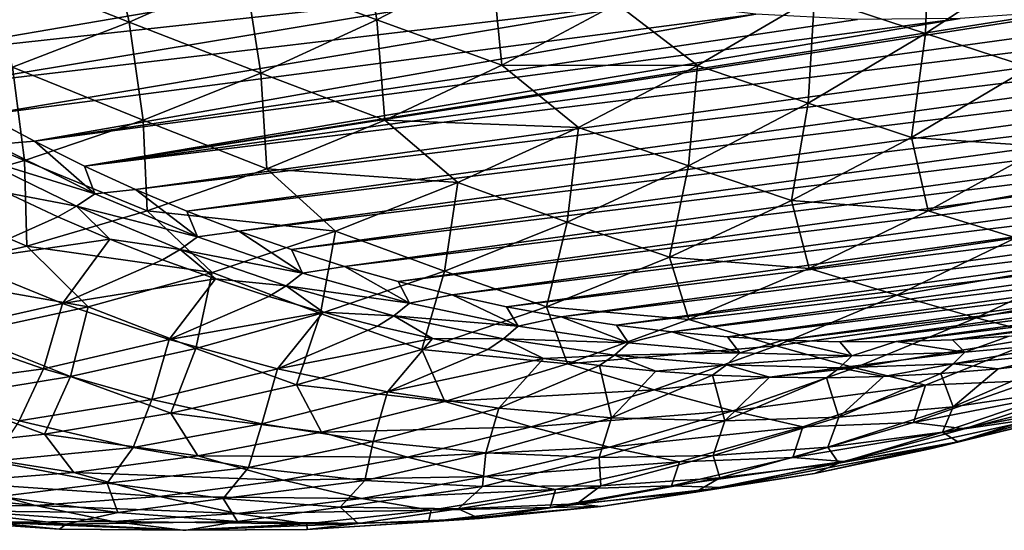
# Model space of a CAD drawing. Header units: metres. Extents: x -46 to 104, y -30 to 30.
# Tile 618 of 656: x 88.48 to 93.65, y -14.94 to -12.26. Entities that reach past the tile are written whole.
import ezdxf

# ---------------------------------------------------------------- set-up
doc = ezdxf.new("R2010")
doc.units = ezdxf.units.M
doc.layers.add('solid_26_000_502_XXX', color=7, linetype='CONTINUOUS')

msp = doc.modelspace()

# ---------------------------------------------------------------- linework, layer by layer
at = {"layer": 'solid_26_000_502_XXX'}
for points in [[(99.723099, -11.530102, 289.561859), (88.8218, -13.029628, 297.046387), (99.456894, -11.725806, 289.713562)], [(94.504982, -12.143112, 293.164917), (88.8218, -13.029628, 297.046387), (99.723099, -11.530102, 289.561859)], [(89.056831, -12.273489, 279.30188), (88.328926, -11.983985, 278.820221), (88.932892, -11.727416, 278.439423)], [(99.456894, -11.725806, 289.713562), (88.8218, -13.029628, 297.046387), (89.088829, -13.152022, 296.83197)], [(89.664268, -12.00371, 278.921173), (89.056831, -12.273489, 279.30188), (88.932892, -11.727416, 278.439423)], [(99.456894, -11.725806, 289.713562), (89.088829, -13.152022, 296.83197), (99.187355, -11.913987, 289.86911)], [(90.358047, -12.260745, 279.446625), (89.664268, -12.00371, 278.921173), (90.263512, -11.700519, 278.552856)], [(90.960258, -11.946681, 279.078278), (90.358047, -12.260745, 279.446625), (90.263512, -11.700519, 278.552856)], [(90.271568, -11.783073, 296.255432), (87.296127, -12.12189, 298.312042), (87.540443, -12.293326, 298.104279)], [(90.778343, -11.944412, 295.862396), (90.271568, -11.783073, 296.255432), (87.540443, -12.293326, 298.104279)], [(93.240669, -12.333265, 280.642395), (92.656929, -12.140082, 280.000458), (93.259819, -11.746303, 279.647217)], [(93.845917, -11.934658, 280.288391), (93.240669, -12.333265, 280.642395), (93.259819, -11.746303, 279.647217)], [(90.778343, -11.944412, 295.862396), (87.540443, -12.293326, 298.104279), (87.788864, -12.45678, 297.895142)], [(91.294304, -12.072973, 295.469177), (90.778343, -11.944412, 295.862396), (87.788864, -12.45678, 297.895142)], [(99.187355, -11.913987, 289.86911), (89.088829, -13.152022, 296.83197), (89.358986, -13.265913, 296.617004)], [(99.187355, -11.913987, 289.86911), (89.358986, -13.265913, 296.617004), (98.91465, -12.094517, 290.028442)], [(91.014252, -12.498551, 280.012787), (90.358047, -12.260745, 279.446625), (90.960258, -11.946681, 279.078278)], [(91.619347, -12.17577, 279.644104), (91.014252, -12.498551, 280.012787), (90.960258, -11.946681, 279.078278)], [(93.78614, -12.510456, 281.319061), (93.240669, -12.333265, 280.642395), (93.845917, -11.934658, 280.288391)], [(89.056831, -12.273489, 279.30188), (88.442589, -12.50924, 279.694061), (88.328926, -11.983985, 278.820221)], [(89.747269, -12.541422, 279.827576), (89.056831, -12.273489, 279.30188), (89.664268, -12.00371, 278.921173)], [(90.358047, -12.260745, 279.446625), (89.747269, -12.541422, 279.827576), (89.664268, -12.00371, 278.921173)], [(91.294304, -12.072973, 295.469177), (87.788864, -12.45678, 297.895142), (88.041389, -12.612253, 297.684631)], [(91.818069, -12.168416, 295.076904), (91.294304, -12.072973, 295.469177), (88.041389, -12.612253, 297.684631)], [(98.91465, -12.094517, 290.028442), (89.358986, -13.265913, 296.617004), (89.632271, -13.371301, 296.401459)], [(98.91465, -12.094517, 290.028442), (89.632271, -13.371301, 296.401459), (98.638924, -12.267307, 290.191406)], [(94.504982, -12.143112, 293.164917), (93.963249, -12.215281, 293.537323), (88.8218, -13.029628, 297.046387)], [(92.656929, -12.140082, 280.000458), (92.042114, -12.500151, 280.368805), (91.619347, -12.17577, 279.644104)], [(92.623314, -12.698052, 281.011627), (92.042114, -12.500151, 280.368805), (92.656929, -12.140082, 280.000458)], [(93.240669, -12.333265, 280.642395), (92.623314, -12.698052, 281.011627), (92.656929, -12.140082, 280.000458)], [(91.818069, -12.168416, 295.076904), (88.041389, -12.612253, 297.684631), (88.297821, -12.759605, 297.4729)], [(92.348251, -12.230488, 294.686523), (91.818069, -12.168416, 295.076904), (88.297821, -12.759605, 297.4729)], [(92.042114, -12.500151, 280.368805), (91.014252, -12.498551, 280.012787), (91.619347, -12.17577, 279.644104)], [(92.348251, -12.230488, 294.686523), (88.297821, -12.759605, 297.4729), (88.558136, -12.898827, 297.26001)], [(92.883453, -12.259026, 294.299133), (92.348251, -12.230488, 294.686523), (88.558136, -12.898827, 297.26001)], [(93.422264, -12.253952, 293.91571), (88.558136, -12.898827, 297.26001), (88.8218, -13.029628, 297.046387)], [(93.422264, -12.253952, 293.91571), (92.883453, -12.259026, 294.299133), (88.558136, -12.898827, 297.26001)], [(93.963249, -12.215281, 293.537323), (93.422264, -12.253952, 293.91571), (88.8218, -13.029628, 297.046387)], [(90.400291, -12.78792, 280.394318), (89.747269, -12.541422, 279.827576), (90.358047, -12.260745, 279.446625)], [(91.014252, -12.498551, 280.012787), (90.400291, -12.78792, 280.394318), (90.358047, -12.260745, 279.446625)], [(89.129303, -12.78808, 280.220337), (88.442589, -12.50924, 279.694061), (89.056831, -12.273489, 279.30188)], [(89.747269, -12.541422, 279.827576), (89.129303, -12.78808, 280.220337), (89.056831, -12.273489, 279.30188)], [(98.638924, -12.267307, 290.191406), (89.632271, -13.371301, 296.401459), (89.90847, -13.468084, 296.185516)], [(98.638924, -12.267307, 290.191406), (89.90847, -13.468084, 296.185516), (98.360657, -12.432044, 290.357788)], [(93.166412, -12.877961, 281.689423), (92.623314, -12.698052, 281.011627), (93.240669, -12.333265, 280.642395)], [(93.78614, -12.510456, 281.319061), (93.166412, -12.877961, 281.689423), (93.240669, -12.333265, 280.642395)], [(98.360657, -12.432044, 290.357788), (89.90847, -13.468084, 296.185516), (90.187569, -13.556264, 295.969208)], [(98.360657, -12.432044, 290.357788), (90.187569, -13.556264, 295.969208), (98.079842, -12.588751, 290.527527)], [(88.505539, -13.000163, 280.623962), (87.822937, -12.710426, 280.096863), (88.442589, -12.50924, 279.694061)], [(89.129303, -12.78808, 280.220337), (88.505539, -13.000163, 280.623962), (88.442589, -12.50924, 279.694061)], [(91.416809, -12.825663, 280.751343), (90.400291, -12.78792, 280.394318), (91.014252, -12.498551, 280.012787)], [(92.042114, -12.500151, 280.368805), (91.416809, -12.825663, 280.751343), (91.014252, -12.498551, 280.012787)], [(91.9953, -13.028167, 281.395203), (91.416809, -12.825663, 280.751343), (92.042114, -12.500151, 280.368805)], [(92.623314, -12.698052, 281.011627), (91.9953, -13.028167, 281.395203), (92.042114, -12.500151, 280.368805)], [(93.869499, -12.926291, 282.280945), (93.166412, -12.877961, 281.689423), (93.78614, -12.510456, 281.319061)], [(89.778839, -13.043227, 280.787811), (89.129303, -12.78808, 280.220337), (89.747269, -12.541422, 279.827576)], [(90.400291, -12.78792, 280.394318), (89.778839, -13.043227, 280.787811), (89.747269, -12.541422, 279.827576)], [(98.079842, -12.588751, 290.527527), (90.187569, -13.556264, 295.969208), (90.468987, -13.635657, 295.75293)], [(98.079842, -12.588751, 290.527527), (90.468987, -13.635657, 295.75293), (97.796684, -12.73731, 290.700531)], [(88.505539, -13.000163, 280.623962), (87.877388, -13.17719, 281.037567), (87.822937, -12.710426, 280.096863)], [(92.535919, -13.210632, 282.07431), (91.9953, -13.028167, 281.395203), (92.623314, -12.698052, 281.011627)], [(93.166412, -12.877961, 281.689423), (92.535919, -13.210632, 282.07431), (92.623314, -12.698052, 281.011627)], [(88.558136, -12.898827, 297.26001), (88.297821, -12.759605, 297.4729), (88.348213, -12.915764, 297.236267)], [(97.796684, -12.73731, 290.700531), (90.468987, -13.635657, 295.75293), (90.752747, -13.706264, 295.536713)], [(97.796684, -12.73731, 290.700531), (90.752747, -13.706264, 295.536713), (97.51123, -12.877705, 290.876801)], [(89.151291, -13.263899, 281.192444), (88.505539, -13.000163, 280.623962), (89.129303, -12.78808, 280.220337)], [(89.778839, -13.043227, 280.787811), (89.151291, -13.263899, 281.192444), (89.129303, -12.78808, 280.220337)], [(90.782486, -13.115858, 281.147247), (89.778839, -13.043227, 280.787811), (90.400291, -12.78792, 280.394318)], [(91.416809, -12.825663, 280.751343), (90.782486, -13.115858, 281.147247), (90.400291, -12.78792, 280.394318)], [(91.358101, -13.322835, 281.792267), (90.782486, -13.115858, 281.147247), (91.416809, -12.825663, 280.751343)], [(91.9953, -13.028167, 281.395203), (91.358101, -13.322835, 281.792267), (91.416809, -12.825663, 280.751343)], [(97.51123, -12.877705, 290.876801), (90.752747, -13.706264, 295.536713), (91.038582, -13.768039, 295.320709)], [(97.51123, -12.877705, 290.876801), (91.038582, -13.768039, 295.320709), (97.223656, -13.009825, 291.056152)], [(93.254448, -13.263275, 282.653961), (92.535919, -13.210632, 282.07431), (93.166412, -12.877961, 281.689423)], [(93.869499, -12.926291, 282.280945), (93.254448, -13.263275, 282.653961), (93.166412, -12.877961, 281.689423)], [(88.875504, -13.174649, 296.80954), (88.348213, -12.915764, 297.236267), (88.247917, -12.980679, 297.117035)], [(88.558136, -12.898827, 297.26001), (88.348213, -12.915764, 297.236267), (88.875504, -13.174649, 296.80954)], [(88.8218, -13.029628, 297.046387), (88.558136, -12.898827, 297.26001), (88.875504, -13.174649, 296.80954)], [(94.332962, -13.070454, 283.024689), (93.254448, -13.263275, 282.653961), (93.869499, -12.926291, 282.280945)], [(88.779526, -13.240411, 296.687073), (88.247917, -12.980679, 297.117035), (88.412659, -13.169249, 296.777954)], [(88.875504, -13.174649, 296.80954), (88.247917, -12.980679, 297.117035), (88.779526, -13.240411, 296.687073)], [(88.519051, -13.449441, 281.6073), (87.877388, -13.17719, 281.037567), (88.505539, -13.000163, 280.623962)], [(89.151291, -13.263899, 281.192444), (88.519051, -13.449441, 281.6073), (88.505539, -13.000163, 280.623962)], [(89.088829, -13.152022, 296.83197), (88.8218, -13.029628, 297.046387), (88.875504, -13.174649, 296.80954)], [(97.223656, -13.009825, 291.056152), (91.038582, -13.768039, 295.320709), (91.326508, -13.82098, 295.10498)], [(97.223656, -13.009825, 291.056152), (91.326508, -13.82098, 295.10498), (96.93409, -13.133626, 291.238586)], [(91.896149, -13.507689, 282.472748), (91.358101, -13.322835, 281.792267), (91.9953, -13.028167, 281.395203)], [(92.535919, -13.210632, 282.07431), (91.896149, -13.507689, 282.472748), (91.9953, -13.028167, 281.395203)], [(90.140617, -13.370056, 281.555542), (89.151291, -13.263899, 281.192444), (89.778839, -13.043227, 280.787811)], [(90.782486, -13.115858, 281.147247), (90.140617, -13.370056, 281.555542), (89.778839, -13.043227, 280.787811)], [(94.332962, -13.070454, 283.024689), (93.715828, -13.405985, 283.399475), (93.254448, -13.263275, 282.653961)], [(90.713203, -13.581367, 282.201904), (90.140617, -13.370056, 281.555542), (90.782486, -13.115858, 281.147247)], [(91.358101, -13.322835, 281.792267), (90.713203, -13.581367, 282.201904), (90.782486, -13.115858, 281.147247)], [(96.93409, -13.133626, 291.238586), (91.326508, -13.82098, 295.10498), (91.61628, -13.86503, 294.889648)], [(96.93409, -13.133626, 291.238586), (91.61628, -13.86503, 294.889648), (96.643059, -13.248868, 291.423706)], [(88.519051, -13.449441, 281.6073), (87.883537, -13.599437, 282.031403), (87.877388, -13.17719, 281.037567)], [(88.682091, -13.295273, 296.561127), (88.412659, -13.169249, 296.777954), (88.158676, -13.52804, 295.901764)], [(88.779526, -13.240411, 296.687073), (88.412659, -13.169249, 296.777954), (88.682091, -13.295273, 296.561127)], [(89.415779, -13.400103, 296.380096), (88.875504, -13.174649, 296.80954), (88.779526, -13.240411, 296.687073)], [(89.088829, -13.152022, 296.83197), (88.875504, -13.174649, 296.80954), (89.415779, -13.400103, 296.380096)], [(89.358986, -13.265913, 296.617004), (89.088829, -13.152022, 296.83197), (89.415779, -13.400103, 296.380096)], [(88.779526, -13.240411, 296.687073), (88.682091, -13.295273, 296.561127), (88.954803, -13.412791, 296.343628)], [(89.324173, -13.466398, 296.254395), (88.779526, -13.240411, 296.687073), (88.954803, -13.412791, 296.343628)], [(89.415779, -13.400103, 296.380096), (88.779526, -13.240411, 296.687073), (89.324173, -13.466398, 296.254395)], [(92.63002, -13.566293, 283.040283), (91.896149, -13.507689, 282.472748), (92.535919, -13.210632, 282.07431)], [(93.254448, -13.263275, 282.653961), (92.63002, -13.566293, 283.040283), (92.535919, -13.210632, 282.07431)], [(88.954803, -13.412791, 296.343628), (88.682091, -13.295273, 296.561127), (88.158676, -13.52804, 295.901764)], [(89.492714, -13.587661, 281.975311), (88.519051, -13.449441, 281.6073), (89.151291, -13.263899, 281.192444)], [(90.140617, -13.370056, 281.555542), (89.492714, -13.587661, 281.975311), (89.151291, -13.263899, 281.192444)], [(89.632271, -13.371301, 296.401459), (89.358986, -13.265913, 296.617004), (89.415779, -13.400103, 296.380096)], [(96.643059, -13.248868, 291.423706), (91.61628, -13.86503, 294.889648), (91.907898, -13.900191, 294.674744)], [(96.643059, -13.248868, 291.423706), (91.907898, -13.900191, 294.674744), (96.350548, -13.355573, 291.611542)], [(93.715828, -13.405985, 283.399475), (92.63002, -13.566293, 283.040283), (93.254448, -13.263275, 282.653961)], [(91.248589, -13.768436, 282.88382), (90.713203, -13.581367, 282.201904), (91.358101, -13.322835, 281.792267)], [(91.896149, -13.507689, 282.472748), (91.248589, -13.768436, 282.88382), (91.358101, -13.322835, 281.792267)], [(89.632271, -13.371301, 296.401459), (89.415779, -13.400103, 296.380096), (89.967705, -13.591571, 295.948975)], [(90.062111, -13.80316, 282.623108), (89.492714, -13.587661, 281.975311), (90.140617, -13.370056, 281.555542)], [(89.90847, -13.468084, 296.185516), (89.632271, -13.371301, 296.401459), (89.967705, -13.591571, 295.948975)], [(90.713203, -13.581367, 282.201904), (90.062111, -13.80316, 282.623108), (90.140617, -13.370056, 281.555542)], [(96.350548, -13.355573, 291.611542), (91.907898, -13.900191, 294.674744), (92.200775, -13.926392, 294.460663)], [(96.350548, -13.355573, 291.611542), (92.200775, -13.926392, 294.460663), (96.056793, -13.453659, 291.801971)], [(88.840294, -13.768165, 282.405518), (87.883537, -13.599437, 282.031403), (88.519051, -13.449441, 281.6073)], [(88.954803, -13.412791, 296.343628), (88.158676, -13.52804, 295.901764), (88.706734, -13.750616, 295.467316)], [(89.492714, -13.587661, 281.975311), (88.840294, -13.768165, 282.405518), (88.519051, -13.449441, 281.6073)], [(89.230621, -13.521729, 296.12558), (88.954803, -13.412791, 296.343628), (88.706734, -13.750616, 295.467316)], [(89.324173, -13.466398, 296.254395), (88.954803, -13.412791, 296.343628), (89.230621, -13.521729, 296.12558)], [(89.967705, -13.591571, 295.948975), (89.415779, -13.400103, 296.380096), (89.324173, -13.466398, 296.254395)], [(93.715828, -13.405985, 283.399475), (93.089363, -13.707304, 283.787598), (92.63002, -13.566293, 283.040283)], [(94.134468, -13.529013, 284.177124), (93.089363, -13.707304, 283.787598), (93.715828, -13.405985, 283.399475)], [(89.324173, -13.466398, 296.254395), (89.230621, -13.521729, 296.12558), (89.509384, -13.622021, 295.907135)], [(89.880531, -13.658084, 295.820038), (89.324173, -13.466398, 296.254395), (89.509384, -13.622021, 295.907135)], [(89.967705, -13.591571, 295.948975), (89.324173, -13.466398, 296.254395), (89.880531, -13.658084, 295.820038)], [(90.187569, -13.556264, 295.969208), (89.90847, -13.468084, 296.185516), (89.967705, -13.591571, 295.948975)], [(96.056793, -13.453659, 291.801971), (92.200775, -13.926392, 294.460663), (92.494896, -13.943628, 294.247467)], [(96.056793, -13.453659, 291.801971), (92.494896, -13.943628, 294.247467), (95.76181, -13.543119, 291.994965)], [(88.706734, -13.750616, 295.467316), (88.158676, -13.52804, 295.901764), (88.047516, -13.899501, 294.883301)], [(89.509384, -13.622021, 295.907135), (89.230621, -13.521729, 296.12558), (88.706734, -13.750616, 295.467316)], [(91.99762, -13.834664, 283.439056), (91.248589, -13.768436, 282.88382), (91.896149, -13.507689, 282.472748)], [(92.63002, -13.566293, 283.040283), (91.99762, -13.834664, 283.439056), (91.896149, -13.507689, 282.472748)], [(95.76181, -13.543119, 291.994965), (92.494896, -13.943628, 294.247467), (92.790009, -13.951901, 294.035309)], [(95.76181, -13.543119, 291.994965), (92.790009, -13.951901, 294.035309), (95.465828, -13.623874, 292.190369)], [(94.134468, -13.529013, 284.177124), (93.506096, -13.826515, 284.567352), (93.089363, -13.707304, 283.787598)], [(94.508499, -13.631907, 284.986206), (93.506096, -13.826515, 284.567352), (94.134468, -13.529013, 284.177124)], [(88.840294, -13.768165, 282.405518), (88.184891, -13.911142, 282.845184), (87.883537, -13.599437, 282.031403)], [(89.406364, -13.987692, 283.054901), (88.840294, -13.768165, 282.405518), (89.492714, -13.587661, 281.975311)], [(90.062111, -13.80316, 282.623108), (89.406364, -13.987692, 283.054901), (89.492714, -13.587661, 281.975311)], [(90.529922, -13.748584, 295.517212), (89.967705, -13.591571, 295.948975), (89.880531, -13.658084, 295.820038)], [(90.187569, -13.556264, 295.969208), (89.967705, -13.591571, 295.948975), (90.529922, -13.748584, 295.517212)], [(90.594765, -13.992263, 283.30658), (90.062111, -13.80316, 282.623108), (90.713203, -13.581367, 282.201904)], [(90.468987, -13.635657, 295.75293), (90.187569, -13.556264, 295.969208), (90.529922, -13.748584, 295.517212)], [(91.248589, -13.768436, 282.88382), (90.594765, -13.992263, 283.30658), (90.713203, -13.581367, 282.201904)], [(93.089363, -13.707304, 283.787598), (91.99762, -13.834664, 283.439056), (92.63002, -13.566293, 283.040283)], [(89.509384, -13.622021, 295.907135), (88.706734, -13.750616, 295.467316), (89.266098, -13.939581, 295.031372)], [(89.790909, -13.713604, 295.688416), (89.509384, -13.622021, 295.907135), (89.266098, -13.939581, 295.031372)], [(89.880531, -13.658084, 295.820038), (89.509384, -13.622021, 295.907135), (89.790909, -13.713604, 295.688416)], [(89.880531, -13.658084, 295.820038), (89.790909, -13.713604, 295.688416), (90.075027, -13.796422, 295.469543)], [(90.447227, -13.814997, 295.385101), (89.880531, -13.658084, 295.820038), (90.075027, -13.796422, 295.469543)], [(90.529922, -13.748584, 295.517212), (89.880531, -13.658084, 295.820038), (90.447227, -13.814997, 295.385101)], [(90.752747, -13.706264, 295.536713), (90.468987, -13.635657, 295.75293), (90.529922, -13.748584, 295.517212)], [(95.465828, -13.623874, 292.190369), (92.790009, -13.951901, 294.035309), (93.086113, -13.951209, 293.824219)], [(95.465828, -13.623874, 292.190369), (93.086113, -13.951209, 293.824219), (95.168907, -13.695906, 292.388123)], [(94.508499, -13.631907, 284.986206), (93.878326, -13.923401, 285.378876), (93.506096, -13.826515, 284.567352)], [(90.752747, -13.706264, 295.536713), (90.529922, -13.748584, 295.517212), (91.101067, -13.870757, 295.085907)], [(91.038582, -13.768039, 295.320709), (90.752747, -13.706264, 295.536713), (91.101067, -13.870757, 295.085907)], [(93.089363, -13.707304, 283.787598), (92.454979, -13.973728, 284.188171), (91.99762, -13.834664, 283.439056)], [(93.506096, -13.826515, 284.567352), (92.454979, -13.973728, 284.188171), (93.089363, -13.707304, 283.787598)], [(95.168907, -13.695906, 292.388123), (93.086113, -13.951209, 293.824219), (93.382957, -13.941543, 293.614319)], [(95.168907, -13.695906, 292.388123), (93.382957, -13.941543, 293.614319), (94.871643, -13.759069, 292.587891)], [(88.706734, -13.750616, 295.467316), (88.047516, -13.899501, 294.883301), (88.606468, -14.094151, 294.446533)], [(89.266098, -13.939581, 295.031372), (88.706734, -13.750616, 295.467316), (88.606468, -14.094151, 294.446533)], [(90.075027, -13.796422, 295.469543), (89.790909, -13.713604, 295.688416), (89.266098, -13.939581, 295.031372)], [(91.101067, -13.870757, 295.085907), (90.529922, -13.748584, 295.517212), (90.447227, -13.814997, 295.385101)], [(94.871643, -13.759069, 292.587891), (93.382957, -13.941543, 293.614319), (93.680565, -13.922897, 293.40564)], [(88.747482, -14.134533, 283.496307), (88.184891, -13.911142, 282.845184), (88.840294, -13.768165, 282.405518)], [(89.406364, -13.987692, 283.054901), (88.747482, -14.134533, 283.496307), (88.840294, -13.768165, 282.405518)], [(90.075027, -13.796422, 295.469543), (89.266098, -13.939581, 295.031372), (89.835464, -14.094493, 294.59491)], [(89.936211, -14.178642, 283.740021), (89.406364, -13.987692, 283.054901), (90.062111, -13.80316, 282.623108)], [(90.361572, -13.870423, 295.250671), (90.075027, -13.796422, 295.469543), (89.835464, -14.094493, 294.59491)], [(90.594765, -13.992263, 283.30658), (89.936211, -14.178642, 283.740021), (90.062111, -13.80316, 282.623108)], [(90.447227, -13.814997, 295.385101), (90.075027, -13.796422, 295.469543), (90.361572, -13.870423, 295.250671)], [(91.358673, -14.067784, 283.849396), (90.594765, -13.992263, 283.30658), (91.248589, -13.768436, 282.88382)], [(91.326508, -13.82098, 295.10498), (91.038582, -13.768039, 295.320709), (91.101067, -13.870757, 295.085907)], [(91.99762, -13.834664, 283.439056), (91.358673, -14.067784, 283.849396), (91.248589, -13.768436, 282.88382)], [(90.447227, -13.814997, 295.385101), (90.361572, -13.870423, 295.250671), (90.650352, -13.935563, 295.031921)], [(91.022865, -13.93675, 294.950684), (90.447227, -13.814997, 295.385101), (90.650352, -13.935563, 295.031921)], [(91.101067, -13.870757, 295.085907), (90.447227, -13.814997, 295.385101), (91.022865, -13.93675, 294.950684)], [(91.326508, -13.82098, 295.10498), (91.101067, -13.870757, 295.085907), (91.679718, -13.957789, 294.656067)], [(91.61628, -13.86503, 294.889648), (91.326508, -13.82098, 295.10498), (91.679718, -13.957789, 294.656067)], [(92.454979, -13.973728, 284.188171), (91.358673, -14.067784, 283.849396), (91.99762, -13.834664, 283.439056)], [(91.907898, -13.900191, 294.674744), (91.61628, -13.86503, 294.889648), (91.679718, -13.957789, 294.656067)], [(93.506096, -13.826515, 284.567352), (92.869942, -14.088823, 284.970001), (92.454979, -13.973728, 284.188171)], [(93.878326, -13.923401, 285.378876), (92.869942, -14.088823, 284.970001), (93.506096, -13.826515, 284.567352)], [(88.606468, -14.094151, 294.446533), (88.047516, -13.899501, 294.883301), (87.890945, -14.190976, 293.895844)], [(88.747482, -14.134533, 283.496307), (88.087006, -14.243339, 283.946259), (88.184891, -13.911142, 282.845184)], [(90.650352, -13.935563, 295.031921), (90.361572, -13.870423, 295.250671), (89.835464, -14.094493, 294.59491)], [(91.679718, -13.957789, 294.656067), (91.101067, -13.870757, 295.085907), (91.022865, -13.93675, 294.950684)], [(91.907898, -13.900191, 294.674744), (91.679718, -13.957789, 294.656067), (92.264465, -14.009468, 294.228821)], [(92.200775, -13.926392, 294.460663), (91.907898, -13.900191, 294.674744), (92.264465, -14.009468, 294.228821)], [(89.266098, -13.939581, 295.031372), (88.606468, -14.094151, 294.446533), (89.175468, -14.255383, 294.009125)], [(89.835464, -14.094493, 294.59491), (89.266098, -13.939581, 295.031372), (89.175468, -14.255383, 294.009125)], [(90.650352, -13.935563, 295.031921), (89.835464, -14.094493, 294.59491), (90.413498, -14.214989, 294.159027)], [(90.9412, -13.9918, 294.813446), (90.650352, -13.935563, 295.031921), (90.413498, -14.214989, 294.159027)], [(91.022865, -13.93675, 294.950684), (90.650352, -13.935563, 295.031921), (90.9412, -13.9918, 294.813446)], [(91.022865, -13.93675, 294.950684), (90.9412, -13.9918, 294.813446), (91.233932, -14.039102, 294.595367)], [(91.606033, -14.023045, 294.517792), (91.022865, -13.93675, 294.950684), (91.233932, -14.039102, 294.595367)], [(91.679718, -13.957789, 294.656067), (91.022865, -13.93675, 294.950684), (91.606033, -14.023045, 294.517792)], [(92.264465, -14.009468, 294.228821), (91.679718, -13.957789, 294.656067), (91.606033, -14.023045, 294.517792)], [(92.494896, -13.943628, 294.247467), (92.200775, -13.926392, 294.460663), (92.264465, -14.009468, 294.228821)], [(92.494896, -13.943628, 294.247467), (92.264465, -14.009468, 294.228821), (92.853882, -14.025666, 293.805145)], [(92.790009, -13.951901, 294.035309), (92.494896, -13.943628, 294.247467), (92.853882, -14.025666, 293.805145)], [(93.086113, -13.951209, 293.824219), (92.790009, -13.951901, 294.035309), (92.853882, -14.025666, 293.805145)], [(93.086113, -13.951209, 293.824219), (92.853882, -14.025666, 293.805145), (93.446503, -14.006345, 293.386139)], [(93.878326, -13.923401, 285.378876), (93.240562, -14.179339, 285.783905), (92.869942, -14.088823, 284.970001)], [(93.382957, -13.941543, 293.614319), (93.086113, -13.951209, 293.824219), (93.446503, -14.006345, 293.386139)], [(93.805389, -14.155863, 286.475037), (93.240562, -14.179339, 285.783905), (93.878326, -13.923401, 285.378876)], [(93.680565, -13.922897, 293.40564), (93.382957, -13.941543, 293.614319), (93.446503, -14.006345, 293.386139)], [(94.040886, -13.95155, 292.972778), (93.386284, -14.067492, 293.239044), (93.985077, -14.010706, 292.822906)], [(94.040886, -13.95155, 292.972778), (93.446503, -14.006345, 293.386139), (93.386284, -14.067492, 293.239044)], [(93.680565, -13.922897, 293.40564), (93.446503, -14.006345, 293.386139), (94.040886, -13.95155, 292.972778)], [(89.274467, -14.327138, 284.183136), (88.747482, -14.134533, 283.496307), (89.406364, -13.987692, 283.054901)], [(89.936211, -14.178642, 283.740021), (89.274467, -14.327138, 284.183136), (89.406364, -13.987692, 283.054901)], [(90.714607, -14.265129, 284.270386), (89.936211, -14.178642, 283.740021), (90.594765, -13.992263, 283.30658)], [(91.233932, -14.039102, 294.595367), (90.9412, -13.9918, 294.813446), (90.413498, -14.214989, 294.159027)], [(91.358673, -14.067784, 283.849396), (90.714607, -14.265129, 284.270386), (90.594765, -13.992263, 283.30658)], [(92.454979, -13.973728, 284.188171), (91.81411, -14.204654, 284.600311), (91.358673, -14.067784, 283.849396)], [(92.264465, -14.009468, 294.228821), (91.606033, -14.023045, 294.517792), (92.195297, -14.073668, 294.087494)], [(92.869942, -14.088823, 284.970001), (91.81411, -14.204654, 284.600311), (92.454979, -13.973728, 284.188171)], [(92.853882, -14.025666, 293.805145), (92.264465, -14.009468, 294.228821), (92.195297, -14.073668, 294.087494)], [(93.446503, -14.006345, 293.386139), (92.7892, -14.088496, 293.660889), (93.386284, -14.067492, 293.239044)], [(93.446503, -14.006345, 293.386139), (92.853882, -14.025666, 293.805145), (92.7892, -14.088496, 293.660889)], [(93.985077, -14.010706, 292.822906), (93.386284, -14.067492, 293.239044), (93.62178, -14.093451, 292.881226)], [(93.985077, -14.010706, 292.822906), (93.62178, -14.093451, 292.881226), (93.923248, -14.059674, 292.672729)], [(91.233932, -14.039102, 294.595367), (90.413498, -14.214989, 294.159027), (90.998848, -14.300787, 293.72467)], [(91.81411, -14.204654, 284.600311), (90.714607, -14.265129, 284.270386), (91.358673, -14.067784, 283.849396)], [(91.528374, -14.077436, 294.377838), (91.233932, -14.039102, 294.595367), (90.998848, -14.300787, 293.72467)], [(91.606033, -14.023045, 294.517792), (91.233932, -14.039102, 294.595367), (91.528374, -14.077436, 294.377838)], [(91.606033, -14.023045, 294.517792), (91.528374, -14.077436, 294.377838), (91.824333, -14.106782, 294.16095)], [(92.195297, -14.073668, 294.087494), (91.606033, -14.023045, 294.517792), (91.824333, -14.106782, 294.16095)], [(92.853882, -14.025666, 293.805145), (92.195297, -14.073668, 294.087494), (92.7892, -14.088496, 293.660889)], [(93.386284, -14.067492, 293.239044), (92.7892, -14.088496, 293.660889), (93.01973, -14.13399, 293.302826)], [(93.386284, -14.067492, 293.239044), (93.01973, -14.13399, 293.302826), (93.320549, -14.118228, 293.091278)], [(93.386284, -14.067492, 293.239044), (93.320549, -14.118228, 293.091278), (93.62178, -14.093451, 292.881226)], [(93.923248, -14.059674, 292.672729), (93.385818, -14.294218, 292.02301), (93.986977, -14.205154, 291.611542)], [(93.923248, -14.059674, 292.672729), (93.62178, -14.093451, 292.881226), (93.385818, -14.294218, 292.02301)], [(88.606468, -14.094151, 294.446533), (87.890945, -14.190976, 293.895844), (88.479004, -14.367203, 293.441895)], [(89.175468, -14.255383, 294.009125), (88.606468, -14.094151, 294.446533), (88.479004, -14.367203, 293.441895)], [(89.835464, -14.094493, 294.59491), (89.175468, -14.255383, 294.009125), (89.753227, -14.382831, 293.572052)], [(90.413498, -14.214989, 294.159027), (89.835464, -14.094493, 294.59491), (89.753227, -14.382831, 293.572052)], [(91.528374, -14.077436, 294.377838), (90.998848, -14.300787, 293.72467), (91.590141, -14.351687, 293.292877)], [(91.824333, -14.106782, 294.16095), (91.528374, -14.077436, 294.377838), (91.590141, -14.351687, 293.292877)], [(92.121628, -14.12712, 293.944885), (91.824333, -14.106782, 294.16095), (91.590141, -14.351687, 293.292877)], [(92.869942, -14.088823, 284.970001), (92.227448, -14.315337, 285.384155), (91.81411, -14.204654, 284.600311)], [(92.195297, -14.073668, 294.087494), (91.824333, -14.106782, 294.16095), (92.121628, -14.12712, 293.944885)], [(92.195297, -14.073668, 294.087494), (92.121628, -14.12712, 293.944885), (92.420082, -14.138438, 293.729767)], [(92.7892, -14.088496, 293.660889), (92.195297, -14.073668, 294.087494), (92.420082, -14.138438, 293.729767)], [(93.240562, -14.179339, 285.783905), (92.227448, -14.315337, 285.384155), (92.869942, -14.088823, 284.970001)], [(92.7892, -14.088496, 293.660889), (92.420082, -14.138438, 293.729767), (92.719513, -14.140729, 293.515686)], [(92.7892, -14.088496, 293.660889), (92.719513, -14.140729, 293.515686), (93.01973, -14.13399, 293.302826)], [(93.320549, -14.118228, 293.091278), (92.785019, -14.348399, 292.441071), (93.385818, -14.294218, 292.02301)], [(93.320549, -14.118228, 293.091278), (93.01973, -14.13399, 293.302826), (92.785019, -14.348399, 292.441071)], [(93.62178, -14.093451, 292.881226), (93.320549, -14.118228, 293.091278), (93.385818, -14.294218, 292.02301)], [(88.611084, -14.437403, 284.634888), (88.087006, -14.243339, 283.946259), (88.747482, -14.134533, 283.496307)], [(89.274467, -14.327138, 284.183136), (88.611084, -14.437403, 284.634888), (88.747482, -14.134533, 283.496307)], [(92.121628, -14.12712, 293.944885), (91.590141, -14.351687, 293.292877), (92.185997, -14.367571, 292.864685)], [(92.420082, -14.138438, 293.729767), (92.121628, -14.12712, 293.944885), (92.185997, -14.367571, 292.864685)], [(92.719513, -14.140729, 293.515686), (92.420082, -14.138438, 293.729767), (92.185997, -14.367571, 292.864685)], [(92.719513, -14.140729, 293.515686), (92.185997, -14.367571, 292.864685), (92.785019, -14.348399, 292.441071)], [(93.01973, -14.13399, 293.302826), (92.719513, -14.140729, 293.515686), (92.785019, -14.348399, 292.441071)], [(93.805389, -14.155863, 286.475037), (93.176651, -14.375713, 286.880676), (93.240562, -14.179339, 285.783905)], [(94.07476, -14.200801, 287.35495), (93.176651, -14.375713, 286.880676), (93.805389, -14.155863, 286.475037)], [(94.516869, -14.140156, 288.12146), (93.444626, -14.409042, 287.763824), (94.07476, -14.200801, 287.35495)], [(94.516869, -14.140156, 288.12146), (93.900429, -14.342929, 288.521637), (93.444626, -14.409042, 287.763824)], [(90.066872, -14.426255, 284.701019), (89.274467, -14.327138, 284.183136), (89.936211, -14.178642, 283.740021)], [(90.413498, -14.214989, 294.159027), (89.753227, -14.382831, 293.572052), (90.338455, -14.476209, 293.136292)], [(90.714607, -14.265129, 284.270386), (90.066872, -14.426255, 284.701019), (89.936211, -14.178642, 283.740021)], [(90.998848, -14.300787, 293.72467), (90.413498, -14.214989, 294.159027), (90.338455, -14.476209, 293.136292)], [(91.81411, -14.204654, 284.600311), (91.168213, -14.399559, 285.023041), (90.714607, -14.265129, 284.270386)], [(92.227448, -14.315337, 285.384155), (91.168213, -14.399559, 285.023041), (91.81411, -14.204654, 284.600311)], [(93.240562, -14.179339, 285.783905), (92.596703, -14.399129, 286.200348), (92.227448, -14.315337, 285.384155)], [(93.176651, -14.375713, 286.880676), (92.596703, -14.399129, 286.200348), (93.240562, -14.179339, 285.783905)], [(94.07476, -14.200801, 287.35495), (93.444626, -14.409042, 287.763824), (93.176651, -14.375713, 286.880676)], [(93.986977, -14.205154, 291.611542), (93.330009, -14.427398, 291.011566), (93.931976, -14.314649, 290.604126)], [(93.986977, -14.205154, 291.611542), (93.385818, -14.294218, 292.02301), (93.330009, -14.427398, 291.011566)], [(88.611084, -14.437403, 284.634888), (87.947624, -14.509177, 285.094208), (88.087006, -14.243339, 283.946259)], [(89.175468, -14.255383, 294.009125), (88.479004, -14.367203, 293.441895), (89.076675, -14.507788, 292.988068)], [(89.753227, -14.382831, 293.572052), (89.175468, -14.255383, 294.009125), (89.076675, -14.507788, 292.988068)], [(91.168213, -14.399559, 285.023041), (90.066872, -14.426255, 284.701019), (90.714607, -14.265129, 284.270386)], [(89.416939, -14.550799, 285.140411), (88.611084, -14.437403, 284.634888), (89.274467, -14.327138, 284.183136)], [(90.066872, -14.426255, 284.701019), (89.416939, -14.550799, 285.140411), (89.274467, -14.327138, 284.183136)], [(90.998848, -14.300787, 293.72467), (90.338455, -14.476209, 293.136292), (90.929825, -14.535307, 292.70285)], [(91.590141, -14.351687, 293.292877), (90.998848, -14.300787, 293.72467), (90.929825, -14.535307, 292.70285)], [(92.227448, -14.315337, 285.384155), (91.580093, -14.505538, 285.808868), (91.168213, -14.399559, 285.023041)], [(92.596703, -14.399129, 286.200348), (91.580093, -14.505538, 285.808868), (92.227448, -14.315337, 285.384155)], [(93.385818, -14.294218, 292.02301), (92.727463, -14.505976, 291.426117), (93.330009, -14.427398, 291.011566)], [(93.385818, -14.294218, 292.02301), (92.785019, -14.348399, 292.441071), (92.727463, -14.505976, 291.426117)], [(94.032913, -14.327702, 289.487305), (93.279922, -14.511024, 288.931519), (93.900429, -14.342929, 288.521637)], [(94.032913, -14.327702, 289.487305), (93.409897, -14.476968, 289.902649), (93.279922, -14.511024, 288.931519)], [(93.931976, -14.314649, 290.604126), (93.330009, -14.427398, 291.011566), (93.409897, -14.476968, 289.902649)], [(93.931976, -14.314649, 290.604126), (93.409897, -14.476968, 289.902649), (94.032913, -14.327702, 289.487305)], [(89.076675, -14.507788, 292.988068), (88.479004, -14.367203, 293.441895), (88.338142, -14.57861, 292.443909)], [(91.590141, -14.351687, 293.292877), (90.929825, -14.535307, 292.70285), (91.526016, -14.559991, 292.272705)], [(92.185997, -14.367571, 292.864685), (91.590141, -14.351687, 293.292877), (91.526016, -14.559991, 292.272705)], [(92.185997, -14.367571, 292.864685), (91.526016, -14.559991, 292.272705), (92.125679, -14.550207, 291.846802)], [(92.785019, -14.348399, 292.441071), (92.125679, -14.550207, 291.846802), (92.727463, -14.505976, 291.426117)], [(92.785019, -14.348399, 292.441071), (92.185997, -14.367571, 292.864685), (92.125679, -14.550207, 291.846802)], [(93.176651, -14.375713, 286.880676), (92.543251, -14.5603, 287.296509), (92.596703, -14.399129, 286.200348)], [(93.444626, -14.409042, 287.763824), (92.543251, -14.5603, 287.296509), (93.176651, -14.375713, 286.880676)], [(93.900429, -14.342929, 288.521637), (92.810265, -14.581522, 288.182739), (93.444626, -14.409042, 287.763824)], [(93.900429, -14.342929, 288.521637), (93.279922, -14.511024, 288.931519), (92.810265, -14.581522, 288.182739)], [(89.753227, -14.382831, 293.572052), (89.076675, -14.507788, 292.988068), (89.682541, -14.612402, 292.5354)], [(90.518745, -14.558002, 285.455475), (89.416939, -14.550799, 285.140411), (90.066872, -14.426255, 284.701019)], [(90.338455, -14.476209, 293.136292), (89.753227, -14.382831, 293.572052), (89.682541, -14.612402, 292.5354)], [(91.168213, -14.399559, 285.023041), (90.518745, -14.558002, 285.455475), (90.066872, -14.426255, 284.701019)], [(91.580093, -14.505538, 285.808868), (90.518745, -14.558002, 285.455475), (91.168213, -14.399559, 285.023041)], [(92.596703, -14.399129, 286.200348), (91.948227, -14.582262, 286.627258), (91.580093, -14.505538, 285.808868)], [(92.543251, -14.5603, 287.296509), (91.948227, -14.582262, 286.627258), (92.596703, -14.399129, 286.200348)], [(93.444626, -14.409042, 287.763824), (92.810265, -14.581522, 288.182739), (92.543251, -14.5603, 287.296509)], [(93.330009, -14.427398, 291.011566), (92.727463, -14.505976, 291.426117), (92.784958, -14.590337, 290.326355)], [(93.330009, -14.427398, 291.011566), (92.784958, -14.590337, 290.326355), (93.409897, -14.476968, 289.902649)], [(88.766251, -14.638483, 285.587494), (87.947624, -14.509177, 285.094208), (88.611084, -14.437403, 284.634888)], [(89.416939, -14.550799, 285.140411), (88.766251, -14.638483, 285.587494), (88.611084, -14.437403, 284.634888)], [(90.338455, -14.476209, 293.136292), (89.682541, -14.612402, 292.5354), (90.295204, -14.680802, 292.084961)], [(90.929825, -14.535307, 292.70285), (90.338455, -14.476209, 293.136292), (90.295204, -14.680802, 292.084961)], [(93.409897, -14.476968, 289.902649), (92.656754, -14.644063, 289.350128), (93.279922, -14.511024, 288.931519)], [(93.409897, -14.476968, 289.902649), (92.784958, -14.590337, 290.326355), (92.656754, -14.644063, 289.350128)], [(88.766251, -14.638483, 285.587494), (88.11628, -14.689108, 286.041321), (87.947624, -14.509177, 285.094208)], [(89.076675, -14.507788, 292.988068), (88.338142, -14.57861, 292.443909), (88.94062, -14.694887, 291.991394)], [(89.682541, -14.612402, 292.5354), (89.076675, -14.507788, 292.988068), (88.94062, -14.694887, 291.991394)], [(90.929825, -14.535307, 292.70285), (90.295204, -14.680802, 292.084961), (90.913231, -14.712829, 291.637787)], [(91.580093, -14.505538, 285.808868), (90.929352, -14.658991, 286.243164), (90.518745, -14.558002, 285.455475)], [(91.526016, -14.559991, 292.272705), (90.929825, -14.535307, 292.70285), (90.913231, -14.712829, 291.637787)], [(91.948227, -14.582262, 286.627258), (90.929352, -14.658991, 286.243164), (91.580093, -14.505538, 285.808868)], [(92.727463, -14.505976, 291.426117), (92.125679, -14.550207, 291.846802), (92.159561, -14.667542, 290.757477)], [(92.727463, -14.505976, 291.426117), (92.159561, -14.667542, 290.757477), (92.784958, -14.590337, 290.326355)], [(93.279922, -14.511024, 288.931519), (92.173141, -14.717842, 288.610657), (92.810265, -14.581522, 288.182739)], [(93.279922, -14.511024, 288.931519), (92.656754, -14.644063, 289.350128), (92.173141, -14.717842, 288.610657)], [(88.94062, -14.694887, 291.991394), (88.338142, -14.57861, 292.443909), (88.374336, -14.764769, 291.311676)], [(89.867188, -14.679624, 285.896545), (88.766251, -14.638483, 285.587494), (89.416939, -14.550799, 285.140411)], [(90.518745, -14.558002, 285.455475), (89.867188, -14.679624, 285.896545), (89.416939, -14.550799, 285.140411)], [(90.929352, -14.658991, 286.243164), (89.867188, -14.679624, 285.896545), (90.518745, -14.558002, 285.455475)], [(91.526016, -14.559991, 292.272705), (90.913231, -14.712829, 291.637787), (91.535164, -14.708405, 291.194946)], [(91.948227, -14.582262, 286.627258), (91.296638, -14.728312, 287.063599), (90.929352, -14.658991, 286.243164)], [(91.906624, -14.709206, 287.721649), (91.296638, -14.728312, 287.063599), (91.948227, -14.582262, 286.627258)], [(92.125679, -14.550207, 291.846802), (91.526016, -14.559991, 292.272705), (91.535164, -14.708405, 291.194946)], [(92.125679, -14.550207, 291.846802), (91.535164, -14.708405, 291.194946), (92.159561, -14.667542, 290.757477)], [(92.543251, -14.5603, 287.296509), (91.906624, -14.709206, 287.721649), (91.948227, -14.582262, 286.627258)], [(92.810265, -14.581522, 288.182739), (91.906624, -14.709206, 287.721649), (92.543251, -14.5603, 287.296509)], [(92.810265, -14.581522, 288.182739), (92.173141, -14.717842, 288.610657), (91.906624, -14.709206, 287.721649)], [(89.215012, -14.764149, 286.345337), (88.11628, -14.689108, 286.041321), (88.766251, -14.638483, 285.587494)], [(89.867188, -14.679624, 285.896545), (89.215012, -14.764149, 286.345337), (88.766251, -14.638483, 285.587494)], [(89.682541, -14.612402, 292.5354), (88.94062, -14.694887, 291.991394), (89.55024, -14.775691, 291.54071)], [(90.295204, -14.680802, 292.084961), (89.682541, -14.612402, 292.5354), (89.55024, -14.775691, 291.54071)], [(92.784958, -14.590337, 290.326355), (92.032326, -14.741745, 289.77655), (92.656754, -14.644063, 289.350128)], [(92.784958, -14.590337, 290.326355), (92.159561, -14.667542, 290.757477), (92.032326, -14.741745, 289.77655)], [(88.563683, -14.811385, 286.800781), (87.468491, -14.70256, 286.500854), (88.11628, -14.689108, 286.041321)], [(89.215012, -14.764149, 286.345337), (88.563683, -14.811385, 286.800781), (88.11628, -14.689108, 286.041321)], [(90.276718, -14.775346, 286.686066), (89.215012, -14.764149, 286.345337), (89.867188, -14.679624, 285.896545)], [(90.295204, -14.680802, 292.084961), (89.55024, -14.775691, 291.54071), (90.165604, -14.82084, 291.092865)], [(90.929352, -14.658991, 286.243164), (90.276718, -14.775346, 286.686066), (89.867188, -14.679624, 285.896545)], [(90.913231, -14.712829, 291.637787), (90.295204, -14.680802, 292.084961), (90.165604, -14.82084, 291.092865)], [(91.296638, -14.728312, 287.063599), (90.276718, -14.775346, 286.686066), (90.929352, -14.658991, 286.243164)], [(92.159561, -14.667542, 290.757477), (91.408058, -14.803848, 290.209778), (92.032326, -14.741745, 289.77655)], [(92.159561, -14.667542, 290.757477), (91.535164, -14.708405, 291.194946), (91.408058, -14.803848, 290.209778)], [(92.656754, -14.644063, 289.350128), (92.032326, -14.741745, 289.77655), (92.173141, -14.717842, 288.610657)], [(88.563683, -14.811385, 286.800781), (87.914688, -14.821226, 287.261871), (87.468491, -14.70256, 286.500854)], [(88.94062, -14.694887, 291.991394), (88.374336, -14.764769, 291.311676), (88.997314, -14.849034, 290.850769)], [(89.55024, -14.775691, 291.54071), (88.94062, -14.694887, 291.991394), (88.997314, -14.849034, 290.850769)], [(90.913231, -14.712829, 291.637787), (90.165604, -14.82084, 291.092865), (90.785347, -14.830234, 290.648895)], [(91.296638, -14.728312, 287.063599), (90.643456, -14.836944, 287.508392), (90.276718, -14.775346, 286.686066)], [(91.268204, -14.822096, 288.15506), (90.643456, -14.836944, 287.508392), (91.296638, -14.728312, 287.063599)], [(91.535164, -14.708405, 291.194946), (90.785347, -14.830234, 290.648895), (91.408058, -14.803848, 290.209778)], [(91.535164, -14.708405, 291.194946), (90.913231, -14.712829, 291.637787), (90.785347, -14.830234, 290.648895)], [(91.906624, -14.709206, 287.721649), (91.268204, -14.822096, 288.15506), (91.296638, -14.728312, 287.063599)], [(92.173141, -14.717842, 288.610657), (91.268204, -14.822096, 288.15506), (91.906624, -14.709206, 287.721649)], [(92.173141, -14.717842, 288.610657), (91.534714, -14.81769, 289.046631), (91.268204, -14.822096, 288.15506)], [(92.032326, -14.741745, 289.77655), (91.408058, -14.803848, 290.209778), (91.534714, -14.81769, 289.046631)], [(92.032326, -14.741745, 289.77655), (91.534714, -14.81769, 289.046631), (92.173141, -14.717842, 288.610657)], [(88.997314, -14.849034, 290.850769), (88.374336, -14.764769, 291.311676), (88.099403, -14.840287, 290.412231)], [(89.62368, -14.854336, 287.136536), (88.563683, -14.811385, 286.800781), (89.215012, -14.764149, 286.345337)], [(89.55024, -14.775691, 291.54071), (88.997314, -14.849034, 290.850769), (89.626297, -14.896525, 290.392761)], [(90.276718, -14.775346, 286.686066), (89.62368, -14.854336, 287.136536), (89.215012, -14.764149, 286.345337)], [(90.165604, -14.82084, 291.092865), (89.55024, -14.775691, 291.54071), (89.626297, -14.896525, 290.392761)], [(90.643456, -14.836944, 287.508392), (89.62368, -14.854336, 287.136536), (90.276718, -14.775346, 286.686066)], [(88.971733, -14.895781, 287.593536), (87.914688, -14.821226, 287.261871), (88.563683, -14.811385, 286.800781)], [(88.971733, -14.895781, 287.593536), (88.322365, -14.899585, 288.056091), (87.914688, -14.821226, 287.261871)], [(88.725281, -14.909648, 289.952148), (88.099403, -14.840287, 290.412231), (88.04496, -14.893544, 289.351166)], [(88.997314, -14.849034, 290.850769), (88.099403, -14.840287, 290.412231), (88.725281, -14.909648, 289.952148)], [(89.62368, -14.854336, 287.136536), (88.971733, -14.895781, 287.593536), (88.563683, -14.811385, 286.800781)], [(90.643456, -14.836944, 287.508392), (89.990181, -14.907903, 287.960602), (89.62368, -14.854336, 287.136536)], [(90.165604, -14.82084, 291.092865), (89.626297, -14.896525, 290.392761), (90.259827, -14.907134, 289.938721)], [(90.629417, -14.898717, 288.595825), (89.990181, -14.907903, 287.960602), (90.643456, -14.836944, 287.508392)], [(90.785347, -14.830234, 290.648895), (90.165604, -14.82084, 291.092865), (90.259827, -14.907134, 289.938721)], [(90.785347, -14.830234, 290.648895), (90.259827, -14.907134, 289.938721), (90.896454, -14.880836, 289.489655)], [(91.534714, -14.81769, 289.046631), (90.629417, -14.898717, 288.595825), (91.268204, -14.822096, 288.15506)], [(91.534714, -14.81769, 289.046631), (90.896454, -14.880836, 289.489655), (90.629417, -14.898717, 288.595825)], [(91.268204, -14.822096, 288.15506), (90.629417, -14.898717, 288.595825), (90.643456, -14.836944, 287.508392)], [(91.408058, -14.803848, 290.209778), (90.785347, -14.830234, 290.648895), (90.896454, -14.880836, 289.489655)], [(91.408058, -14.803848, 290.209778), (90.896454, -14.880836, 289.489655), (91.534714, -14.81769, 289.046631)], [(88.68943, -14.936235, 288.883057), (87.677071, -14.865741, 288.523071), (88.322365, -14.899585, 288.056091)], [(88.68943, -14.936235, 288.883057), (88.04496, -14.893544, 289.351166), (87.677071, -14.865741, 288.523071)], [(88.725281, -14.909648, 289.952148), (88.04496, -14.893544, 289.351166), (88.68943, -14.936235, 288.883057)], [(89.338341, -14.941026, 288.419159), (88.322365, -14.899585, 288.056091), (88.971733, -14.895781, 287.593536)], [(89.338341, -14.941026, 288.419159), (88.68943, -14.936235, 288.883057), (88.322365, -14.899585, 288.056091)], [(89.626297, -14.896525, 290.392761), (88.997314, -14.849034, 290.850769), (88.725281, -14.909648, 289.952148)], [(89.626297, -14.896525, 290.392761), (88.725281, -14.909648, 289.952148), (89.356529, -14.942542, 289.495392)], [(89.990181, -14.907903, 287.960602), (88.971733, -14.895781, 287.593536), (89.62368, -14.854336, 287.136536)], [(89.990181, -14.907903, 287.960602), (89.338341, -14.941026, 288.419159), (88.971733, -14.895781, 287.593536)], [(90.259827, -14.907134, 289.938721), (89.626297, -14.896525, 290.392761), (89.356529, -14.942542, 289.495392)], [(90.629417, -14.898717, 288.595825), (89.991714, -14.938896, 289.042938), (89.990181, -14.907903, 287.960602)], [(90.896454, -14.880836, 289.489655), (89.991714, -14.938896, 289.042938), (90.629417, -14.898717, 288.595825)], [(90.896454, -14.880836, 289.489655), (90.259827, -14.907134, 289.938721), (89.991714, -14.938896, 289.042938)], [(89.356529, -14.942542, 289.495392), (88.725281, -14.909648, 289.952148), (88.68943, -14.936235, 288.883057)], [(89.356529, -14.942542, 289.495392), (88.68943, -14.936235, 288.883057), (89.338341, -14.941026, 288.419159)], [(89.991714, -14.938896, 289.042938), (89.338341, -14.941026, 288.419159), (89.990181, -14.907903, 287.960602)], [(89.991714, -14.938896, 289.042938), (89.356529, -14.942542, 289.495392), (89.338341, -14.941026, 288.419159)], [(90.259827, -14.907134, 289.938721), (89.356529, -14.942542, 289.495392), (89.991714, -14.938896, 289.042938)]]:
    msp.add_3dface(points, dxfattribs=at)

doc.saveas('drawing.dxf')
